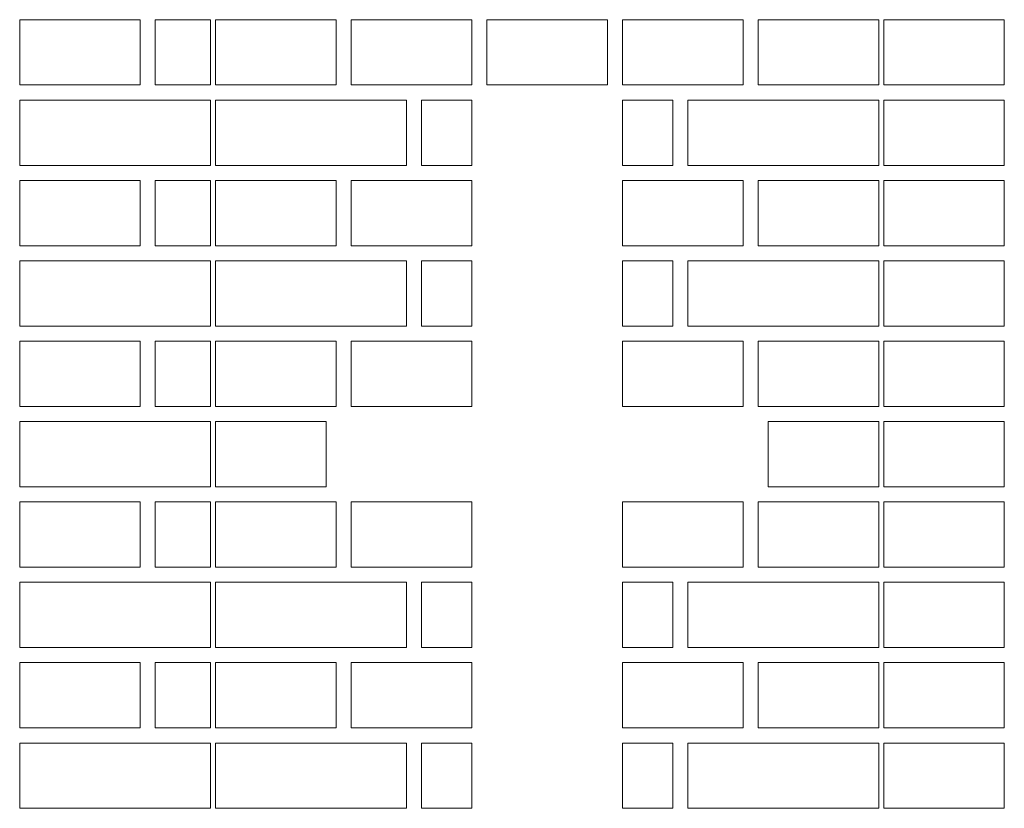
# Model space of a CAD drawing. Header units: millimetres. Extents: x 6567289036 to 6568990308, y 5976640423 to 5977332400.
# Tile 301 of 334: x 6568937175 to 6568938155, y 5976946865 to 5976947650. Entities that reach past the tile are written whole.
import ezdxf

# ---------------------------------------------------------------- set-up
doc = ezdxf.new("R2010")
doc.units = ezdxf.units.MM
doc.layers.add('INWENTARYZACJA', color=7, linetype='Continuous', lineweight=13)

msp = doc.modelspace()

# ---------------------------------------------------------------- linework, layer by layer
at = {"layer": 'INWENTARYZACJA', "lineweight": 5}
for points in [[(6568937174.771295, 5976947584.54248), (6568937174.771295, 5976947649.54248), (6568937294.771295, 5976947649.54248), (6568937294.771295, 5976947584.54248), (6568937174.771295, 5976947584.54248)], [(6568937174.771295, 5976947584.54248), (6568937174.771295, 5976947649.54248), (6568937294.771295, 5976947649.54248), (6568937294.771295, 5976947584.54248), (6568937174.771295, 5976947584.54248)], [(6568937309.771295, 5976947584.54248), (6568937309.771295, 5976947649.54248), (6568937364.771295, 5976947649.54248), (6568937364.771295, 5976947584.54248), (6568937309.771295, 5976947584.54248)], [(6568937309.771295, 5976947584.54248), (6568937309.771295, 5976947649.54248), (6568937364.771295, 5976947649.54248), (6568937364.771295, 5976947584.54248), (6568937309.771295, 5976947584.54248)], [(6568938154.771295, 5976947584.54248), (6568938154.771295, 5976947649.54248), (6568938034.771295, 5976947649.54248), (6568938034.771295, 5976947584.54248), (6568938154.771295, 5976947584.54248)], [(6568938154.771295, 5976947584.54248), (6568938154.771295, 5976947649.54248), (6568938034.771295, 5976947649.54248), (6568938034.771295, 5976947584.54248), (6568938154.771295, 5976947584.54248)], [(6568937174.771295, 5976947504.54248), (6568937174.771295, 5976947569.54248), (6568937364.771295, 5976947569.54248), (6568937364.771295, 5976947504.54248), (6568937174.771295, 5976947504.54248)], [(6568937174.771295, 5976947504.54248), (6568937174.771295, 5976947569.54248), (6568937364.771295, 5976947569.54248), (6568937364.771295, 5976947504.54248), (6568937174.771295, 5976947504.54248)], [(6568938154.771295, 5976947504.54248), (6568938154.771295, 5976947569.54248), (6568938034.771295, 5976947569.54248), (6568938034.771295, 5976947504.54248), (6568938154.771295, 5976947504.54248)], [(6568938154.771295, 5976947504.54248), (6568938154.771295, 5976947569.54248), (6568938034.771295, 5976947569.54248), (6568938034.771295, 5976947504.54248), (6568938154.771295, 5976947504.54248)], [(6568937174.771295, 5976947424.54248), (6568937174.771295, 5976947489.54248), (6568937294.771295, 5976947489.54248), (6568937294.771295, 5976947424.54248), (6568937174.771295, 5976947424.54248)], [(6568937174.771295, 5976947424.54248), (6568937174.771295, 5976947489.54248), (6568937294.771295, 5976947489.54248), (6568937294.771295, 5976947424.54248), (6568937174.771295, 5976947424.54248)], [(6568937309.771295, 5976947424.54248), (6568937309.771295, 5976947489.54248), (6568937364.771295, 5976947489.54248), (6568937364.771295, 5976947424.54248), (6568937309.771295, 5976947424.54248)], [(6568937309.771295, 5976947424.54248), (6568937309.771295, 5976947489.54248), (6568937364.771295, 5976947489.54248), (6568937364.771295, 5976947424.54248), (6568937309.771295, 5976947424.54248)], [(6568938154.771295, 5976947424.54248), (6568938154.771295, 5976947489.54248), (6568938034.771295, 5976947489.54248), (6568938034.771295, 5976947424.54248), (6568938154.771295, 5976947424.54248)], [(6568938154.771295, 5976947424.54248), (6568938154.771295, 5976947489.54248), (6568938034.771295, 5976947489.54248), (6568938034.771295, 5976947424.54248), (6568938154.771295, 5976947424.54248)], [(6568937174.771295, 5976947344.54248), (6568937174.771295, 5976947409.54248), (6568937364.771295, 5976947409.54248), (6568937364.771295, 5976947344.54248), (6568937174.771295, 5976947344.54248)], [(6568937174.771295, 5976947344.54248), (6568937174.771295, 5976947409.54248), (6568937364.771295, 5976947409.54248), (6568937364.771295, 5976947344.54248), (6568937174.771295, 5976947344.54248)], [(6568938154.771295, 5976947344.54248), (6568938154.771295, 5976947409.54248), (6568938034.771295, 5976947409.54248), (6568938034.771295, 5976947344.54248), (6568938154.771295, 5976947344.54248)], [(6568938154.771295, 5976947344.54248), (6568938154.771295, 5976947409.54248), (6568938034.771295, 5976947409.54248), (6568938034.771295, 5976947344.54248), (6568938154.771295, 5976947344.54248)], [(6568937174.771295, 5976947264.54248), (6568937174.771295, 5976947329.54248), (6568937294.771295, 5976947329.54248), (6568937294.771295, 5976947264.54248), (6568937174.771295, 5976947264.54248)], [(6568937174.771295, 5976947264.54248), (6568937174.771295, 5976947329.54248), (6568937294.771295, 5976947329.54248), (6568937294.771295, 5976947264.54248), (6568937174.771295, 5976947264.54248)], [(6568937309.771295, 5976947264.54248), (6568937309.771295, 5976947329.54248), (6568937364.771295, 5976947329.54248), (6568937364.771295, 5976947264.54248), (6568937309.771295, 5976947264.54248)], [(6568937309.771295, 5976947264.54248), (6568937309.771295, 5976947329.54248), (6568937364.771295, 5976947329.54248), (6568937364.771295, 5976947264.54248), (6568937309.771295, 5976947264.54248)], [(6568938154.771295, 5976947264.54248), (6568938154.771295, 5976947329.54248), (6568938034.771295, 5976947329.54248), (6568938034.771295, 5976947264.54248), (6568938154.771295, 5976947264.54248)], [(6568938154.771295, 5976947264.54248), (6568938154.771295, 5976947329.54248), (6568938034.771295, 5976947329.54248), (6568938034.771295, 5976947264.54248), (6568938154.771295, 5976947264.54248)], [(6568937174.771295, 5976947184.54248), (6568937174.771295, 5976947249.54248), (6568937364.771295, 5976947249.54248), (6568937364.771295, 5976947184.54248), (6568937174.771295, 5976947184.54248)], [(6568937174.771295, 5976947184.54248), (6568937174.771295, 5976947249.54248), (6568937364.771295, 5976947249.54248), (6568937364.771295, 5976947184.54248), (6568937174.771295, 5976947184.54248)], [(6568938154.771295, 5976947184.54248), (6568938154.771295, 5976947249.54248), (6568938034.771295, 5976947249.54248), (6568938034.771295, 5976947184.54248), (6568938154.771295, 5976947184.54248)], [(6568938154.771295, 5976947184.54248), (6568938154.771295, 5976947249.54248), (6568938034.771295, 5976947249.54248), (6568938034.771295, 5976947184.54248), (6568938154.771295, 5976947184.54248)], [(6568937174.771295, 5976947104.54248), (6568937174.771295, 5976947169.54248), (6568937294.771295, 5976947169.54248), (6568937294.771295, 5976947104.54248), (6568937174.771295, 5976947104.54248)], [(6568937174.771295, 5976947104.54248), (6568937174.771295, 5976947169.54248), (6568937294.771295, 5976947169.54248), (6568937294.771295, 5976947104.54248), (6568937174.771295, 5976947104.54248)], [(6568937309.771295, 5976947104.54248), (6568937309.771295, 5976947169.54248), (6568937364.771295, 5976947169.54248), (6568937364.771295, 5976947104.54248), (6568937309.771295, 5976947104.54248)], [(6568937309.771295, 5976947104.54248), (6568937309.771295, 5976947169.54248), (6568937364.771295, 5976947169.54248), (6568937364.771295, 5976947104.54248), (6568937309.771295, 5976947104.54248)], [(6568938154.771295, 5976947104.54248), (6568938154.771295, 5976947169.54248), (6568938034.771295, 5976947169.54248), (6568938034.771295, 5976947104.54248), (6568938154.771295, 5976947104.54248)], [(6568938154.771295, 5976947104.54248), (6568938154.771295, 5976947169.54248), (6568938034.771295, 5976947169.54248), (6568938034.771295, 5976947104.54248), (6568938154.771295, 5976947104.54248)], [(6568937174.771295, 5976947024.54248), (6568937174.771295, 5976947089.54248), (6568937364.771295, 5976947089.54248), (6568937364.771295, 5976947024.54248), (6568937174.771295, 5976947024.54248)], [(6568937174.771295, 5976947024.54248), (6568937174.771295, 5976947089.54248), (6568937364.771295, 5976947089.54248), (6568937364.771295, 5976947024.54248), (6568937174.771295, 5976947024.54248)], [(6568938154.771295, 5976947024.54248), (6568938154.771295, 5976947089.54248), (6568938034.771295, 5976947089.54248), (6568938034.771295, 5976947024.54248), (6568938154.771295, 5976947024.54248)], [(6568938154.771295, 5976947024.54248), (6568938154.771295, 5976947089.54248), (6568938034.771295, 5976947089.54248), (6568938034.771295, 5976947024.54248), (6568938154.771295, 5976947024.54248)], [(6568937174.771295, 5976946944.54248), (6568937174.771295, 5976947009.54248), (6568937294.771295, 5976947009.54248), (6568937294.771295, 5976946944.54248), (6568937174.771295, 5976946944.54248)], [(6568937174.771295, 5976946944.54248), (6568937174.771295, 5976947009.54248), (6568937294.771295, 5976947009.54248), (6568937294.771295, 5976946944.54248), (6568937174.771295, 5976946944.54248)], [(6568937309.771295, 5976946944.54248), (6568937309.771295, 5976947009.54248), (6568937364.771295, 5976947009.54248), (6568937364.771295, 5976946944.54248), (6568937309.771295, 5976946944.54248)], [(6568937309.771295, 5976946944.54248), (6568937309.771295, 5976947009.54248), (6568937364.771295, 5976947009.54248), (6568937364.771295, 5976946944.54248), (6568937309.771295, 5976946944.54248)], [(6568938154.771295, 5976946944.54248), (6568938154.771295, 5976947009.54248), (6568938034.771295, 5976947009.54248), (6568938034.771295, 5976946944.54248), (6568938154.771295, 5976946944.54248)], [(6568938154.771295, 5976946944.54248), (6568938154.771295, 5976947009.54248), (6568938034.771295, 5976947009.54248), (6568938034.771295, 5976946944.54248), (6568938154.771295, 5976946944.54248)], [(6568937174.771295, 5976946864.54248), (6568937174.771295, 5976946929.54248), (6568937364.771295, 5976946929.54248), (6568937364.771295, 5976946864.54248), (6568937174.771295, 5976946864.54248)], [(6568937174.771295, 5976946864.54248), (6568937174.771295, 5976946929.54248), (6568937364.771295, 5976946929.54248), (6568937364.771295, 5976946864.54248), (6568937174.771295, 5976946864.54248)], [(6568938154.771295, 5976946864.54248), (6568938154.771295, 5976946929.54248), (6568938034.771295, 5976946929.54248), (6568938034.771295, 5976946864.54248), (6568938154.771295, 5976946864.54248)], [(6568938154.771295, 5976946864.54248), (6568938154.771295, 5976946929.54248), (6568938034.771295, 5976946929.54248), (6568938034.771295, 5976946864.54248), (6568938154.771295, 5976946864.54248)]]:
    msp.add_lwpolyline(points, dxfattribs=at)
at = {"layer": 'INWENTARYZACJA'}
for points in [[(6568937369.771295, 5976947584.54248), (6568937369.771295, 5976947649.54248), (6568937489.771295, 5976947649.54248), (6568937489.771295, 5976947584.54248), (6568937369.771295, 5976947584.54248)], [(6568937369.771295, 5976947584.54248), (6568937369.771295, 5976947649.54248), (6568937489.771295, 5976947649.54248), (6568937489.771295, 5976947584.54248), (6568937369.771295, 5976947584.54248)], [(6568937504.771295, 5976947584.54248), (6568937504.771295, 5976947649.54248), (6568937624.771295, 5976947649.54248), (6568937624.771295, 5976947584.54248), (6568937504.771295, 5976947584.54248)], [(6568937504.771295, 5976947584.54248), (6568937504.771295, 5976947649.54248), (6568937624.771295, 5976947649.54248), (6568937624.771295, 5976947584.54248), (6568937504.771295, 5976947584.54248)], [(6568937639.771295, 5976947584.54248), (6568937639.771295, 5976947649.54248), (6568937759.771295, 5976947649.54248), (6568937759.771295, 5976947584.54248), (6568937639.771295, 5976947584.54248)], [(6568937639.771295, 5976947584.54248), (6568937639.771295, 5976947649.54248), (6568937759.771295, 5976947649.54248), (6568937759.771295, 5976947584.54248), (6568937639.771295, 5976947584.54248)], [(6568937774.771295, 5976947584.54248), (6568937774.771295, 5976947649.54248), (6568937894.771295, 5976947649.54248), (6568937894.771295, 5976947584.54248), (6568937774.771295, 5976947584.54248)], [(6568937774.771295, 5976947584.54248), (6568937774.771295, 5976947649.54248), (6568937894.771295, 5976947649.54248), (6568937894.771295, 5976947584.54248), (6568937774.771295, 5976947584.54248)], [(6568937909.771295, 5976947584.54248), (6568937909.771295, 5976947649.54248), (6568938029.771295, 5976947649.54248), (6568938029.771295, 5976947584.54248), (6568937909.771295, 5976947584.54248)], [(6568937909.771295, 5976947584.54248), (6568937909.771295, 5976947649.54248), (6568938029.771295, 5976947649.54248), (6568938029.771295, 5976947584.54248), (6568937909.771295, 5976947584.54248)], [(6568937369.771295, 5976947504.54248), (6568937559.771295, 5976947504.54248), (6568937559.771295, 5976947569.54248), (6568937369.771295, 5976947569.54248), (6568937369.771295, 5976947504.54248)], [(6568937369.771295, 5976947504.54248), (6568937559.771295, 5976947504.54248), (6568937559.771295, 5976947569.54248), (6568937369.771295, 5976947569.54248), (6568937369.771295, 5976947504.54248)], [(6568937574.771295, 5976947504.54248), (6568937574.771295, 5976947569.54248), (6568937624.771295, 5976947569.54248), (6568937624.771295, 5976947504.54248), (6568937574.771295, 5976947504.54248)], [(6568937574.771295, 5976947504.54248), (6568937574.771295, 5976947569.54248), (6568937624.771295, 5976947569.54248), (6568937624.771295, 5976947504.54248), (6568937574.771295, 5976947504.54248)], [(6568937824.771295, 5976947504.54248), (6568937824.771295, 5976947569.54248), (6568937774.771295, 5976947569.54248), (6568937774.771295, 5976947504.54248), (6568937824.771295, 5976947504.54248)], [(6568937824.771295, 5976947504.54248), (6568937824.771295, 5976947569.54248), (6568937774.771295, 5976947569.54248), (6568937774.771295, 5976947504.54248), (6568937824.771295, 5976947504.54248)], [(6568938029.771295, 5976947504.54248), (6568937839.771295, 5976947504.54248), (6568937839.771295, 5976947569.54248), (6568938029.771295, 5976947569.54248), (6568938029.771295, 5976947504.54248)], [(6568938029.771295, 5976947504.54248), (6568937839.771295, 5976947504.54248), (6568937839.771295, 5976947569.54248), (6568938029.771295, 5976947569.54248), (6568938029.771295, 5976947504.54248)], [(6568937369.771295, 5976947424.54248), (6568937369.771295, 5976947489.54248), (6568937489.771295, 5976947489.54248), (6568937489.771295, 5976947424.54248), (6568937369.771295, 5976947424.54248)], [(6568937369.771295, 5976947424.54248), (6568937369.771295, 5976947489.54248), (6568937489.771295, 5976947489.54248), (6568937489.771295, 5976947424.54248), (6568937369.771295, 5976947424.54248)], [(6568937504.771295, 5976947424.54248), (6568937504.771295, 5976947489.54248), (6568937624.771295, 5976947489.54248), (6568937624.771295, 5976947424.54248), (6568937504.771295, 5976947424.54248)], [(6568937504.771295, 5976947424.54248), (6568937504.771295, 5976947489.54248), (6568937624.771295, 5976947489.54248), (6568937624.771295, 5976947424.54248), (6568937504.771295, 5976947424.54248)], [(6568937774.771295, 5976947424.54248), (6568937774.771295, 5976947489.54248), (6568937894.771295, 5976947489.54248), (6568937894.771295, 5976947424.54248), (6568937774.771295, 5976947424.54248)], [(6568937774.771295, 5976947424.54248), (6568937774.771295, 5976947489.54248), (6568937894.771295, 5976947489.54248), (6568937894.771295, 5976947424.54248), (6568937774.771295, 5976947424.54248)], [(6568937909.771295, 5976947424.54248), (6568937909.771295, 5976947489.54248), (6568938029.771295, 5976947489.54248), (6568938029.771295, 5976947424.54248), (6568937909.771295, 5976947424.54248)], [(6568937909.771295, 5976947424.54248), (6568937909.771295, 5976947489.54248), (6568938029.771295, 5976947489.54248), (6568938029.771295, 5976947424.54248), (6568937909.771295, 5976947424.54248)], [(6568937369.771295, 5976947344.54248), (6568937559.771295, 5976947344.54248), (6568937559.771295, 5976947409.54248), (6568937369.771295, 5976947409.54248), (6568937369.771295, 5976947344.54248)], [(6568937369.771295, 5976947344.54248), (6568937559.771295, 5976947344.54248), (6568937559.771295, 5976947409.54248), (6568937369.771295, 5976947409.54248), (6568937369.771295, 5976947344.54248)], [(6568937574.771295, 5976947344.54248), (6568937574.771295, 5976947409.54248), (6568937624.771295, 5976947409.54248), (6568937624.771295, 5976947344.54248), (6568937574.771295, 5976947344.54248)], [(6568937574.771295, 5976947344.54248), (6568937574.771295, 5976947409.54248), (6568937624.771295, 5976947409.54248), (6568937624.771295, 5976947344.54248), (6568937574.771295, 5976947344.54248)], [(6568937824.771295, 5976947344.54248), (6568937824.771295, 5976947409.54248), (6568937774.771295, 5976947409.54248), (6568937774.771295, 5976947344.54248), (6568937824.771295, 5976947344.54248)], [(6568937824.771295, 5976947344.54248), (6568937824.771295, 5976947409.54248), (6568937774.771295, 5976947409.54248), (6568937774.771295, 5976947344.54248), (6568937824.771295, 5976947344.54248)], [(6568938029.771295, 5976947344.54248), (6568937839.771295, 5976947344.54248), (6568937839.771295, 5976947409.54248), (6568938029.771295, 5976947409.54248), (6568938029.771295, 5976947344.54248)], [(6568938029.771295, 5976947344.54248), (6568937839.771295, 5976947344.54248), (6568937839.771295, 5976947409.54248), (6568938029.771295, 5976947409.54248), (6568938029.771295, 5976947344.54248)], [(6568937369.771295, 5976947264.54248), (6568937369.771295, 5976947329.54248), (6568937489.771295, 5976947329.54248), (6568937489.771295, 5976947264.54248), (6568937369.771295, 5976947264.54248)], [(6568937369.771295, 5976947264.54248), (6568937369.771295, 5976947329.54248), (6568937489.771295, 5976947329.54248), (6568937489.771295, 5976947264.54248), (6568937369.771295, 5976947264.54248)], [(6568937504.771295, 5976947264.54248), (6568937504.771295, 5976947329.54248), (6568937624.771295, 5976947329.54248), (6568937624.771295, 5976947264.54248), (6568937504.771295, 5976947264.54248)], [(6568937504.771295, 5976947264.54248), (6568937504.771295, 5976947329.54248), (6568937624.771295, 5976947329.54248), (6568937624.771295, 5976947264.54248), (6568937504.771295, 5976947264.54248)], [(6568937774.771295, 5976947264.54248), (6568937774.771295, 5976947329.54248), (6568937894.771295, 5976947329.54248), (6568937894.771295, 5976947264.54248), (6568937774.771295, 5976947264.54248)], [(6568937774.771295, 5976947264.54248), (6568937774.771295, 5976947329.54248), (6568937894.771295, 5976947329.54248), (6568937894.771295, 5976947264.54248), (6568937774.771295, 5976947264.54248)], [(6568937909.771295, 5976947264.54248), (6568937909.771295, 5976947329.54248), (6568938029.771295, 5976947329.54248), (6568938029.771295, 5976947264.54248), (6568937909.771295, 5976947264.54248)], [(6568937909.771295, 5976947264.54248), (6568937909.771295, 5976947329.54248), (6568938029.771295, 5976947329.54248), (6568938029.771295, 5976947264.54248), (6568937909.771295, 5976947264.54248)], [(6568937369.771295, 5976947184.54248), (6568937369.771295, 5976947249.54248), (6568937479.771295, 5976947249.54248), (6568937479.771295, 5976947184.54248), (6568937369.771295, 5976947184.54248)], [(6568937369.771295, 5976947184.54248), (6568937369.771295, 5976947249.54248), (6568937479.771295, 5976947249.54248), (6568937479.771295, 5976947184.54248), (6568937369.771295, 5976947184.54248)], [(6568938029.771295, 5976947184.54248), (6568938029.771295, 5976947249.54248), (6568937919.771295, 5976947249.54248), (6568937919.771295, 5976947184.54248), (6568938029.771295, 5976947184.54248)], [(6568938029.771295, 5976947184.54248), (6568938029.771295, 5976947249.54248), (6568937919.771295, 5976947249.54248), (6568937919.771295, 5976947184.54248), (6568938029.771295, 5976947184.54248)], [(6568937369.771295, 5976947104.54248), (6568937369.771295, 5976947169.54248), (6568937489.771295, 5976947169.54248), (6568937489.771295, 5976947104.54248), (6568937369.771295, 5976947104.54248)], [(6568937369.771295, 5976947104.54248), (6568937369.771295, 5976947169.54248), (6568937489.771295, 5976947169.54248), (6568937489.771295, 5976947104.54248), (6568937369.771295, 5976947104.54248)], [(6568937504.771295, 5976947104.54248), (6568937504.771295, 5976947169.54248), (6568937624.771295, 5976947169.54248), (6568937624.771295, 5976947104.54248), (6568937504.771295, 5976947104.54248)], [(6568937504.771295, 5976947104.54248), (6568937504.771295, 5976947169.54248), (6568937624.771295, 5976947169.54248), (6568937624.771295, 5976947104.54248), (6568937504.771295, 5976947104.54248)], [(6568937774.771295, 5976947104.54248), (6568937774.771295, 5976947169.54248), (6568937894.771295, 5976947169.54248), (6568937894.771295, 5976947104.54248), (6568937774.771295, 5976947104.54248)], [(6568937774.771295, 5976947104.54248), (6568937774.771295, 5976947169.54248), (6568937894.771295, 5976947169.54248), (6568937894.771295, 5976947104.54248), (6568937774.771295, 5976947104.54248)], [(6568937909.771295, 5976947104.54248), (6568937909.771295, 5976947169.54248), (6568938029.771295, 5976947169.54248), (6568938029.771295, 5976947104.54248), (6568937909.771295, 5976947104.54248)], [(6568937909.771295, 5976947104.54248), (6568937909.771295, 5976947169.54248), (6568938029.771295, 5976947169.54248), (6568938029.771295, 5976947104.54248), (6568937909.771295, 5976947104.54248)], [(6568937369.771295, 5976947024.54248), (6568937559.771295, 5976947024.54248), (6568937559.771295, 5976947089.54248), (6568937369.771295, 5976947089.54248), (6568937369.771295, 5976947024.54248)], [(6568937369.771295, 5976947024.54248), (6568937559.771295, 5976947024.54248), (6568937559.771295, 5976947089.54248), (6568937369.771295, 5976947089.54248), (6568937369.771295, 5976947024.54248)], [(6568937574.771295, 5976947024.54248), (6568937574.771295, 5976947089.54248), (6568937624.771295, 5976947089.54248), (6568937624.771295, 5976947024.54248), (6568937574.771295, 5976947024.54248)], [(6568937574.771295, 5976947024.54248), (6568937574.771295, 5976947089.54248), (6568937624.771295, 5976947089.54248), (6568937624.771295, 5976947024.54248), (6568937574.771295, 5976947024.54248)], [(6568937824.771295, 5976947024.54248), (6568937824.771295, 5976947089.54248), (6568937774.771295, 5976947089.54248), (6568937774.771295, 5976947024.54248), (6568937824.771295, 5976947024.54248)], [(6568937824.771295, 5976947024.54248), (6568937824.771295, 5976947089.54248), (6568937774.771295, 5976947089.54248), (6568937774.771295, 5976947024.54248), (6568937824.771295, 5976947024.54248)], [(6568938029.771295, 5976947024.54248), (6568937839.771295, 5976947024.54248), (6568937839.771295, 5976947089.54248), (6568938029.771295, 5976947089.54248), (6568938029.771295, 5976947024.54248)], [(6568938029.771295, 5976947024.54248), (6568937839.771295, 5976947024.54248), (6568937839.771295, 5976947089.54248), (6568938029.771295, 5976947089.54248), (6568938029.771295, 5976947024.54248)], [(6568937369.771295, 5976946944.54248), (6568937369.771295, 5976947009.54248), (6568937489.771295, 5976947009.54248), (6568937489.771295, 5976946944.54248), (6568937369.771295, 5976946944.54248)], [(6568937369.771295, 5976946944.54248), (6568937369.771295, 5976947009.54248), (6568937489.771295, 5976947009.54248), (6568937489.771295, 5976946944.54248), (6568937369.771295, 5976946944.54248)], [(6568937504.771295, 5976946944.54248), (6568937504.771295, 5976947009.54248), (6568937624.771295, 5976947009.54248), (6568937624.771295, 5976946944.54248), (6568937504.771295, 5976946944.54248)], [(6568937504.771295, 5976946944.54248), (6568937504.771295, 5976947009.54248), (6568937624.771295, 5976947009.54248), (6568937624.771295, 5976946944.54248), (6568937504.771295, 5976946944.54248)], [(6568937774.771295, 5976946944.54248), (6568937774.771295, 5976947009.54248), (6568937894.771295, 5976947009.54248), (6568937894.771295, 5976946944.54248), (6568937774.771295, 5976946944.54248)], [(6568937774.771295, 5976946944.54248), (6568937774.771295, 5976947009.54248), (6568937894.771295, 5976947009.54248), (6568937894.771295, 5976946944.54248), (6568937774.771295, 5976946944.54248)], [(6568937909.771295, 5976946944.54248), (6568937909.771295, 5976947009.54248), (6568938029.771295, 5976947009.54248), (6568938029.771295, 5976946944.54248), (6568937909.771295, 5976946944.54248)], [(6568937909.771295, 5976946944.54248), (6568937909.771295, 5976947009.54248), (6568938029.771295, 5976947009.54248), (6568938029.771295, 5976946944.54248), (6568937909.771295, 5976946944.54248)], [(6568937369.771295, 5976946864.54248), (6568937559.771295, 5976946864.54248), (6568937559.771295, 5976946929.54248), (6568937369.771295, 5976946929.54248), (6568937369.771295, 5976946864.54248)], [(6568937369.771295, 5976946864.54248), (6568937559.771295, 5976946864.54248), (6568937559.771295, 5976946929.54248), (6568937369.771295, 5976946929.54248), (6568937369.771295, 5976946864.54248)], [(6568937574.771295, 5976946864.54248), (6568937574.771295, 5976946929.54248), (6568937624.771295, 5976946929.54248), (6568937624.771295, 5976946864.54248), (6568937574.771295, 5976946864.54248)], [(6568937574.771295, 5976946864.54248), (6568937574.771295, 5976946929.54248), (6568937624.771295, 5976946929.54248), (6568937624.771295, 5976946864.54248), (6568937574.771295, 5976946864.54248)], [(6568937824.771295, 5976946864.54248), (6568937824.771295, 5976946929.54248), (6568937774.771295, 5976946929.54248), (6568937774.771295, 5976946864.54248), (6568937824.771295, 5976946864.54248)], [(6568937824.771295, 5976946864.54248), (6568937824.771295, 5976946929.54248), (6568937774.771295, 5976946929.54248), (6568937774.771295, 5976946864.54248), (6568937824.771295, 5976946864.54248)], [(6568938029.771295, 5976946864.54248), (6568937839.771295, 5976946864.54248), (6568937839.771295, 5976946929.54248), (6568938029.771295, 5976946929.54248), (6568938029.771295, 5976946864.54248)], [(6568938029.771295, 5976946864.54248), (6568937839.771295, 5976946864.54248), (6568937839.771295, 5976946929.54248), (6568938029.771295, 5976946929.54248), (6568938029.771295, 5976946864.54248)]]:
    msp.add_lwpolyline(points, dxfattribs=at)

doc.saveas('drawing.dxf')
